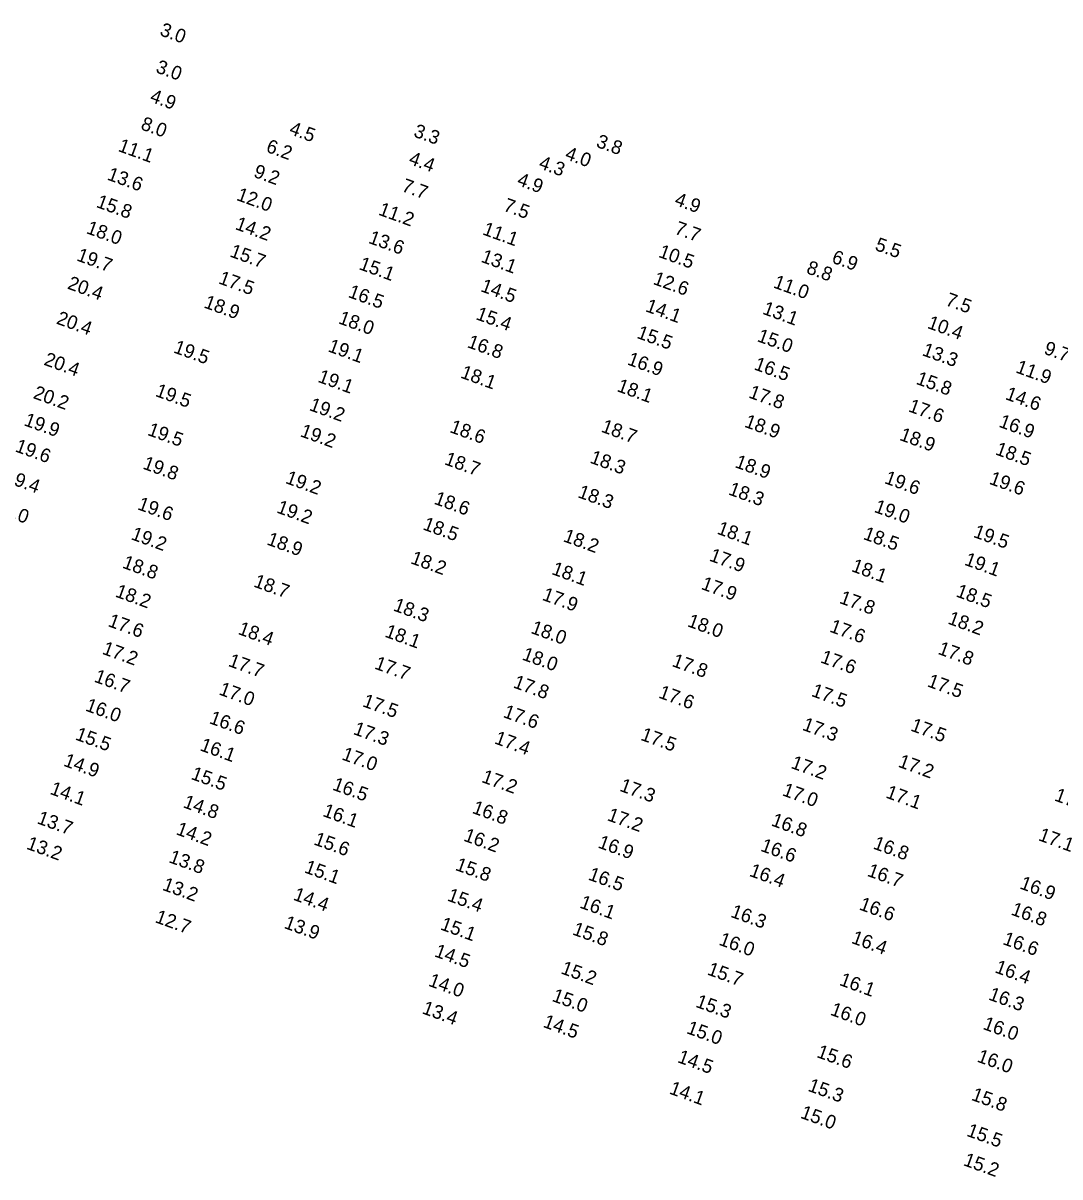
# Model space of a CAD drawing. Extents: x 1023796 to 1112670, y 656573 to 837340.
# Drawn here: x 1048917.4 to 1049295.5, y 763780.3 to 764201.2 of the extents above; entities that cross this region are included whole.
import ezdxf

# ---------------------------------------------------------------- set-up
doc = ezdxf.new("R2010")
doc.units = 0
doc.layers.add('V-TOPO-SOUN', color=7, linetype='Continuous')

msp = doc.modelspace()

# ---------------------------------------------------------------- texts
at = {"layer": 'V-TOPO-SOUN'}
for s, p in [('3.0', (1048966.95, 764196.81)), ('3.0', (1048965.49, 764183.27)), ('4.9', (1048963.34, 764172.63)), ('8.0', (1048960, 764162.52)), ('4.5', (1049014.13, 764160.8)), ('3.3', (1049059.5, 764159.88)), ('3.8', (1049126.09, 764156.11)), ('11.1 ', (1048951.73, 764154.56)), ('6.2', (1049005.7, 764154.3)), ('4.4', (1049057.73, 764149.88)), ('4.3', (1049105.14, 764148.32)), ('4.0', (1049114.71, 764151.66)), ('13.6 ', (1048947.76, 764144.13)), ('9.2', (1049001.13, 764145.15)), ('7.7', (1049055.15, 764139.95)), ('4.9', (1049097.21, 764142.17)), ('12.0 ', (1048994.92, 764136.69)), ('15.8 ', (1048943.78, 764134.13)), ('11.2 ', (1049046.68, 764131.33)), ('7.5', (1049092.25, 764132.81)), ('4.9', (1049154.65, 764134.93)), ('18.0 ', (1048940.13, 764124.59)), ('14.2 ', (1048994.44, 764126.07)), ('11.1 ', (1049084.65, 764124.14)), ('7.7', (1049154.65, 764124.4)), ('13.6 ', (1049043.05, 764121.04)), ('5.5', (1049227.75, 764118.47)), ('19.7 ', (1048936.62, 764114.64)), ('15.7 ', (1048992.48, 764116.08)), ('13.1 ', (1049084.08, 764114.15)), ('10.5 ', (1049148.82, 764115.93)), ('6.9', (1049211.97, 764113.89)), ('15.1 ', (1049039.59, 764111.45)), ('8.8', (1049202.71, 764110.04)), ('17.5 ', (1048988.37, 764106.28)), ('12.6 ', (1049146.84, 764106.06)), ('20.4 ', (1048933.26, 764104.38)), ('14.5 ', (1049083.94, 764103.43)), ('11.0 ', (1049190.68, 764104.79)), ('18.9 ', (1048983.03, 764097.48)), ('16.5 ', (1049035.64, 764101.29)), ('7.5', (1049253.45, 764098.34)), ('15.4 ', (1049082.22, 764093.2)), ('14.1 ', (1049144.07, 764096.12)), ('13.1 ', (1049186.76, 764095.18)), ('20.4 ', (1048929.23, 764091.61)), ('18.0 ', (1049032.06, 764091.73)), ('10.4 ', (1049246.86, 764090)), ('15.5 ', (1049140.9, 764086.38)), ('15.0 ', (1049184.8, 764085.18)), ('19.5 ', (1048971.97, 764081.07)), ('19.1 ', (1049028.27, 764081.49)), ('16.8 ', (1049079.06, 764083.01)), ('9.7', (1049289.35, 764080.64)), ('20.4 ', (1048924.67, 764076.61)), ('16.9 ', (1049137.43, 764076.7)), ('13.3 ', (1049244.97, 764080.07)), ('16.5 ', (1049183.65, 764074.9)), ('11.9 ', (1049279.07, 764073.81)), ('19.1 ', (1049024.58, 764070.36)), ('18.1 ', (1049076.62, 764071.9)), ('15.8 ', (1049242.73, 764069.63)), ('20.2 ', (1048920.76, 764064.43)), ('19.5 ', (1048965.32, 764065.19)), ('18.1 ', (1049133.66, 764066.97)), ('17.8 ', (1049181.68, 764064.66)), ('14.6 ', (1049275.28, 764064.05)), ('19.2 ', (1049021.42, 764060.06)), ('17.6 ', (1049239.92, 764059.62)), ('19.9 ', (1048917.4, 764054.52)), ('19.5 ', (1048962.47, 764050.98)), ('18.6 ', (1049072.69, 764052.03)), ('18.7 ', (1049127.9, 764052.17)), ('18.9 ', (1049180.15, 764053.97)), ('16.9 ', (1049272.93, 764053.98)), ('19.2 ', (1049018.14, 764050.51)), ('18.9 ', (1049236.7, 764049.17)), ('19.6 ', (1048914.17, 764045)), ('18.5 ', (1049271.64, 764043.9)), ('19.8 ', (1048960.74, 764038.71)), ('18.7 ', (1049070.73, 764040.3)), ('18.3 ', (1049123.79, 764040.88)), ('18.9 ', (1049176.68, 764039.24)), ('19.4 ', (1048910.26, 764033.99)), ('19.2 ', (1049012.78, 764033.44)), ('19.6 ', (1049231.21, 764033.42)), ('19.6 ', (1049269.41, 764033.18)), ('18.6 ', (1049066.95, 764025.89)), ('18.3 ', (1049119.4, 764028.27)), ('18.3 ', (1049174.31, 764029.3)), ('19.0 ', (1048906.21, 764022.92)), ('19.6 ', (1048958.83, 764023.87)), ('19.2 ', (1049009.56, 764022.7)), ('19.0 ', (1049227.45, 764022.92)), ('18.5 ', (1049062.88, 764016.53)), ('18.1 ', (1049170.14, 764014.98)), ('19.5 ', (1049263.63, 764013.78)), ('19.2 ', (1048956.45, 764012.95)), ('18.9 ', (1049005.98, 764011.03)), ('18.2 ', (1049114.05, 764012.21)), ('18.5 ', (1049223.47, 764013.02)), ('17.9 ', (1049167.34, 764005.15)), ('18.8 ', (1048953.29, 764002.57)), ('18.2 ', (1049058.42, 764004.18)), ('18.1 ', (1049219.14, 764001.31)), ('19.1 ', (1049260.38, 764003.63)), ('18.1 ', (1049109.85, 764000.24)), ('18.7 ', (1049001.17, 763995.68)), ('17.9 ', (1049164.36, 763994.81)), ('18.5 ', (1049257.28, 763992.08)), ('18.2 ', (1048950.71, 763992.03)), ('17.9 ', (1049106.4, 763990.84)), ('17.8 ', (1049214.76, 763989.7)), ('18.3 ', (1049052.08, 763986.97)), ('17.6 ', (1048948.05, 763981.26)), ('18.0 ', (1049159.36, 763981.21)), ('18.2 ', (1049254.31, 763982.17)), ('18.4 ', (1048995.48, 763978.39)), ('18.1 ', (1049049.01, 763977.4)), ('18.0 ', (1049102.25, 763978.76)), ('17.6 ', (1049211.21, 763979.25)), ('17.2 ', (1048945.94, 763971.17)), ('17.8 ', (1049250.72, 763971.13)), ('18.0 ', (1049099.07, 763969.06)), ('17.6 ', (1049207.88, 763968.04)), ('17.7 ', (1048991.92, 763966.72)), ('17.7 ', (1049045.24, 763965.77)), ('17.8 ', (1049153.73, 763966.69)), ('16.7 ', (1048943, 763961)), ('17.8 ', (1049095.83, 763958.89)), ('17.5 ', (1049246.83, 763959.29)), ('17.0 ', (1048988.51, 763956.34)), ('17.6 ', (1049148.83, 763955.18)), ('17.5 ', (1049204.57, 763955.78)), ('16.0 ', (1048939.8, 763950.45)), ('17.5 ', (1049040.86, 763952.03)), ('16.6 ', (1048984.98, 763945.85)), ('17.6 ', (1049092.16, 763948.08)), ('17.3 ', (1049037.51, 763941.89)), ('17.3 ', (1049201.25, 763943.43)), ('17.5 ', (1049240.74, 763943.16)), ('15.5 ', (1048936.13, 763939.89)), ('17.4 ', (1049088.99, 763938.48)), ('17.5 ', (1049142.28, 763939.78)), ('16.1 ', (1048981.58, 763935.96)), ('14.9 ', (1048931.85, 763930.32)), ('17.0 ', (1049033.3, 763932.64)), ('17.2 ', (1049197.11, 763929.52)), ('17.2 ', (1049236.21, 763929.97)), ('15.5 ', (1048978.32, 763925.5)), ('16.5 ', (1049029.9, 763921.6)), ('17.2 ', (1049084.29, 763924.4)), ('17.3 ', (1049134.63, 763921.19)), ('14.1 ', (1048926.9, 763920.06)), ('17.0 ', (1049193.96, 763919.55)), ('17.1 ', (1049231.7, 763918.72)), ('17.3 ', (1049293.19, 763917.67)), ('14.8 ', (1048975.43, 763915.19)), ('16.8 ', (1049080.84, 763913.12)), ('13.7 ', (1048922.18, 763909.34)), ('16.1 ', (1049026.36, 763912)), ('17.2 ', (1049130.11, 763910.46)), ('16.8 ', (1049189.92, 763908.55)), ('14.2 ', (1048972.87, 763905.33)), ('13.2 ', (1048918.32, 763900.04)), ('15.6 ', (1049023.11, 763901.62)), ('16.2 ', (1049077.73, 763902.99)), ('16.9 ', (1049126.73, 763900.49)), ('16.8 ', (1049227.08, 763900.12)), ('17.1 ', (1049287.34, 763903.17)), ('16.6 ', (1049186.04, 763899.3)), ('13.8 ', (1048970.25, 763895.13)), ('15.1 ', (1049019.66, 763891.43)), ('15.8 ', (1049074.71, 763892.32)), ('16.5 ', (1049123.18, 763888.81)), ('16.4 ', (1049181.93, 763890.16)), ('16.7 ', (1049224.93, 763890.16)), ('13.2 ', (1048967.88, 763885.06)), ('16.9 ', (1049280.56, 763885.56)), ('14.4 ', (1049015.61, 763881.45)), ('15.4 ', (1049071.78, 763881.16)), ('16.1 ', (1049120.06, 763878.59)), ('16.3 ', (1049175.12, 763875.22)), ('16.6 ', (1049222.01, 763877.9)), ('16.8 ', (1049277.36, 763876.04)), ('12.7 ', (1048965.23, 763873.26)), ('13.9 ', (1049012.24, 763871.15)), ('15.1 ', (1049069.24, 763870.62)), ('15.8 ', (1049117.43, 763868.8)), ('16.0 ', (1049170.83, 763865.05)), ('16.4 ', (1049219.15, 763865.69)), ('16.6 ', (1049274.37, 763865.26)), ('14.5 ', (1049067.11, 763860.81)), ('15.2 ', (1049113.22, 763854.58)), ('15.7 ', (1049166.61, 763854.18)), ('16.4 ', (1049271.49, 763854.96)), ('14.0 ', (1049064.9, 763850.08)), ('16.1 ', (1049214.77, 763850.35)), ('16.3 ', (1049269.15, 763845.05)), ('15.0 ', (1049109.97, 763844.54)), ('15.3 ', (1049162.35, 763842.39)), ('13.4 ', (1049062.59, 763840.02)), ('16.0 ', (1049211.45, 763839.5)), ('14.5 ', (1049106.71, 763835.07)), ('15.0 ', (1049159.04, 763832.78)), ('16.0 ', (1049267.11, 763834.31)), ('15.6 ', (1049206.51, 763824.06)), ('14.5 ', (1049155.74, 763822.21)), ('16.0 ', (1049264.98, 763822.41)), ('15.3 ', (1049203.3, 763811.76)), ('14.1 ', (1049152.74, 763810.75)), ('15.8 ', (1049262.89, 763808.44)), ('15.0 ', (1049200.55, 763801.91)), ('15.5 ', (1049261.18, 763795.34)), ('15.2 ', (1049259.98, 763784.62))]:
    msp.add_text(s, height=5, rotation=340, dxfattribs=at).set_placement(p)

doc.saveas('drawing.dxf')
